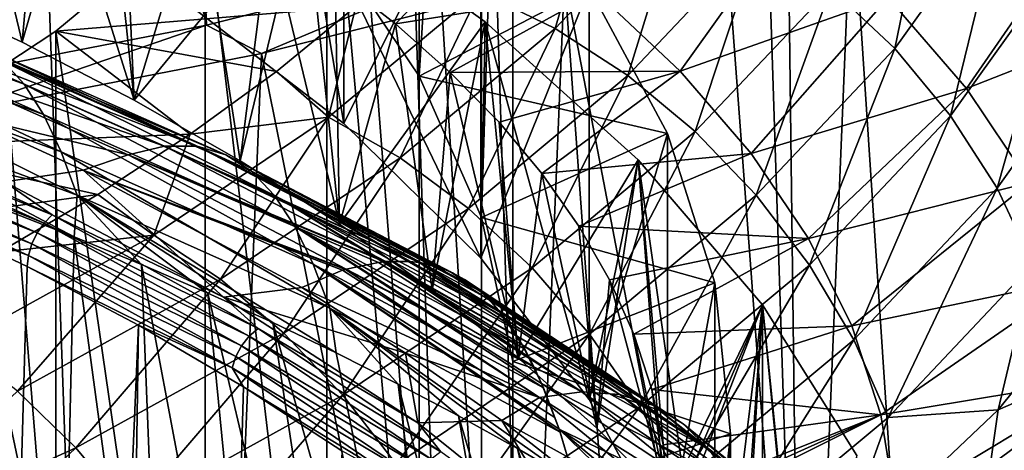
# Model space of a CAD drawing. Header units: metres. Extents: x -109 to 109, y -78 to 121.
# Tile 1039 of 1056: x 85.66 to 89.8, y -8.38 to -6.57. Entities that reach past the tile are written whole.
import ezdxf

# ---------------------------------------------------------------- set-up
doc = ezdxf.new("R2010")
doc.units = ezdxf.units.M
doc.layers.add('solid_508554_SW0001', color=7, linetype='CONTINUOUS')

msp = doc.modelspace()

# ---------------------------------------------------------------- linework, layer by layer
at = {"layer": 'solid_508554_SW0001'}
for points in [[(90.362732, -10.015727, -17.71703), (89.196869, 26.766157, -36.586704), (89.88591, 27.026291, -36.150749)], [(90.362732, -10.015727, -17.71703), (88.484703, 26.521063, -36.992531), (89.196869, 26.766157, -36.586704)], [(88.945717, -10.432132, -18.437248), (87.751541, 26.291716, -37.367058), (88.484703, 26.521063, -36.992531)], [(90.362732, -10.015727, -17.71703), (88.945717, -10.432132, -18.437248), (88.484703, 26.521063, -36.992531)], [(88.945717, -10.432132, -18.437248), (86.228249, 25.882233, -38.018974), (87.751541, 26.291716, -37.367058)], [(87.468735, -10.78548, -19.036554), (84.637512, 25.541044, -38.537006), (86.228249, 25.882233, -38.018974)], [(88.945717, -10.432132, -18.437248), (87.468735, -10.78548, -19.036554), (86.228249, 25.882233, -38.018974)], [(85.946709, -11.078616, -19.508739), (82.994003, 25.270775, -38.917351), (84.637512, 25.541044, -38.537006)], [(87.468735, -10.78548, -19.036554), (85.946709, -11.078616, -19.508739), (84.637512, 25.541044, -38.537006)], [(85.946709, -11.078616, -19.508739), (84.380135, -11.303519, -19.861017), (82.994003, 25.270775, -38.917351)], [(86.445427, -6.594638, -17.733828), (86.104317, 1.089165, -21.750572), (84.782089, 0.826674, -22.192852)], [(86.445427, -6.594638, -17.733828), (87.718521, -6.273594, -17.177763), (86.104317, 1.089165, -21.750572)], [(85.115883, -6.852806, -18.180988), (86.445427, -6.594638, -17.733828), (84.782089, 0.826674, -22.192852)], [(86.950996, -6.231824, 8.406164), (87.339943, -1.959271, 4.606443), (87.339943, -6.809017, 7.406437)], [(87.339943, -6.809017, 7.406437), (87.339943, -1.959271, 4.606443), (87.601799, -2.554088, 3.57619)], [(87.339943, -6.809017, 7.406437), (87.601799, -2.554088, 3.57619), (87.601799, -7.403839, 6.376175)], [(87.601799, -7.403839, 6.376175), (87.601799, -2.554088, 3.57619), (87.733498, -3.159574, 2.527458)], [(87.601799, -7.403839, 6.376175), (87.733498, -3.159574, 2.527458), (87.733498, -8.00932, 5.327451)], [(87.733498, -8.00932, 5.327451), (87.733498, -3.159574, 2.527458), (87.733498, -3.76863, 1.472542)], [(87.733498, -8.618368, 4.272549), (87.733498, -3.76863, 1.472542), (87.601799, -4.374115, 0.42381)], [(87.733498, -8.00932, 5.327451), (87.733498, -3.76863, 1.472542), (87.733498, -8.618368, 4.272549)], [(87.601799, -9.223849, 3.223825), (87.601799, -4.374115, 0.42381), (87.339943, -4.968932, -0.606443)], [(87.733498, -8.618368, 4.272549), (87.601799, -4.374115, 0.42381), (87.601799, -9.223849, 3.223825)], [(87.339943, -9.818671, 2.193563), (87.339943, -4.968932, -0.606443), (86.951004, -5.546107, -1.60614)], [(87.601799, -9.223849, 3.223825), (87.339943, -4.968932, -0.606443), (87.339943, -9.818671, 2.193563)], [(86.329559, -6.475101, 11.984796), (87.022202, -5.276343, 10.061106), (87.022202, -7.008394, 11.061106)], [(87.022202, -7.008394, 11.061106), (87.022202, -5.276343, 10.061106), (87.599556, -5.8429, 9.079801)], [(85.994797, -5.533165, 13.616277), (85.669487, -6.667045, 14.652339), (85.174301, -6.43661, 15.051465)], [(85.174301, -6.43661, 15.051465), (85.669487, -6.667045, 14.652339), (85.399185, -5.53586, 16.61161)], [(85.669487, -6.667045, 14.652339), (85.755989, -5.687866, 16.348328), (85.399185, -5.53586, 16.61161)], [(85.994797, -5.533165, 13.616277), (86.14064, -6.910182, 14.231213), (85.669487, -6.667045, 14.652339)], [(86.859146, -6.036591, 12.744317), (86.14064, -6.910182, 14.231213), (85.994797, -5.533165, 13.616277)], [(86.950996, -10.395864, 1.193836), (86.951004, -5.546107, -1.60614), (86.439529, -6.098874, -2.56356)], [(87.339943, -9.818671, 2.193563), (86.951004, -5.546107, -1.60614), (86.950996, -10.395864, 1.193836)], [(89.509636, -11.307699, -12.922937), (90.289253, -5.574154, -15.966298), (89.159821, -6.011379, -16.723593)], [(89.509636, -11.307699, -12.922937), (90.06501, -11.083318, -12.530586), (90.289253, -5.574154, -15.966298)], [(85.669487, -6.667045, 14.652339), (86.14064, -6.910182, 14.231213), (85.755989, -5.687866, 16.348328)], [(86.14064, -6.910182, 14.231213), (86.093262, -5.849531, 16.068316), (85.755989, -5.687866, 16.348328)], [(89.341225, -6.693286, -2.277493), (89.07222, -6.438578, -2.295887), (89.522118, -5.809893, -1.206973)], [(89.800743, -6.051149, -1.16528), (89.341225, -6.693286, -2.277493), (89.522118, -5.809893, -1.206973)], [(86.14064, -6.910182, 14.231213), (86.41082, -6.02074, 15.771772), (86.093262, -5.849531, 16.068316)], [(87.022202, -7.008394, 11.061106), (87.599556, -5.8429, 9.079801), (87.599556, -7.574951, 10.079801)], [(87.599556, -7.574951, 10.079801), (87.599556, -5.8429, 9.079801), (88.055305, -6.436525, 8.051612)], [(87.91246, -6.608843, -3.228158), (87.593422, -6.452661, -3.121416), (88.121201, -5.894712, -2.15502)], [(88.455421, -6.034848, -2.233969), (87.91246, -6.608843, -3.228158), (88.121201, -5.894712, -2.15502)], [(86.14064, -6.910182, 14.231213), (86.586334, -7.165342, 13.789264), (86.41082, -6.02074, 15.771772)], [(86.859146, -6.036591, 12.744317), (86.586334, -7.165342, 13.789264), (86.14064, -6.910182, 14.231213)], [(86.329559, -6.475101, 11.984796), (87.022202, -7.008394, 11.061106), (86.859146, -6.036591, 12.744317)], [(86.586334, -7.165342, 13.789264), (86.708664, -6.201515, 15.45866), (86.41082, -6.02074, 15.771772)], [(86.859146, -6.036591, 12.744317), (87.004768, -7.431499, 13.328265), (86.586334, -7.165342, 13.789264)], [(87.617203, -6.581152, 11.801109), (87.004768, -7.431499, 13.328265), (86.859146, -6.036591, 12.744317)], [(87.599556, -7.574951, 10.079801), (87.617203, -6.581152, 11.801109), (86.859146, -6.036591, 12.744317)], [(87.022202, -7.008394, 11.061106), (87.599556, -7.574951, 10.079801), (86.859146, -6.036591, 12.744317)], [(88.217308, -6.806804, -3.302018), (87.91246, -6.608843, -3.228158), (88.455421, -6.034848, -2.233969)], [(88.933228, -11.517775, -13.2921), (89.159821, -6.011379, -16.723593), (87.951691, -6.392482, -17.383682)], [(88.774773, -6.217476, -2.281272), (88.217308, -6.806804, -3.302018), (88.455421, -6.034848, -2.233969)], [(88.933228, -11.517775, -13.2921), (89.509636, -11.307699, -12.922937), (89.159821, -6.011379, -16.723593)], [(89.575851, -6.975993, -2.226493), (89.341225, -6.693286, -2.277493), (89.800743, -6.051149, -1.16528)], [(90.04377, -6.322124, -1.093959), (89.575851, -6.975993, -2.226493), (89.800743, -6.051149, -1.16528)], [(85.811531, -6.620752, -3.467479), (86.439529, -6.098874, -2.56356), (87.072968, -6.516816, -3.287457)], [(86.439507, -10.948645, 0.236391), (86.439529, -6.098874, -2.56356), (85.811531, -6.620752, -3.467479)], [(86.950996, -10.395864, 1.193836), (86.439529, -6.098874, -2.56356), (86.439507, -10.948645, 0.236391)], [(88.92263, -6.109426, 15.295531), (88.084656, -6.45512, 14.949978), (88.438072, -6.788052, 14.371265)], [(89.31321, -6.478028, 14.652685), (88.92263, -6.109426, 15.295531), (88.438072, -6.788052, 14.371265)], [(90.173233, -6.092487, 14.882549), (89.31321, -6.478028, 14.652685), (89.642326, -6.861405, 13.983)], [(90.532356, -6.512094, 14.147168), (90.173233, -6.092487, 14.882549), (89.642326, -6.861405, 13.983)], [(87.678978, -6.137675, 15.501268), (86.985565, -6.391203, 15.130112), (87.239937, -6.58878, 14.787898)], [(88.084656, -6.45512, 14.949978), (87.678978, -6.137675, 15.501268), (87.239937, -6.58878, 14.787898)], [(86.586334, -7.165342, 13.789264), (87.004768, -7.431499, 13.328265), (86.708664, -6.201515, 15.45866)], [(87.004768, -7.431499, 13.328265), (86.985565, -6.391203, 15.130112), (86.708664, -6.201515, 15.45866)], [(86.950996, -6.231824, 8.406164), (87.339943, -6.809017, 7.406437), (88.055305, -6.436525, 8.051612)], [(88.501251, -7.042187, -3.341368), (88.217308, -6.806804, -3.302018), (88.774773, -6.217476, -2.281272)], [(89.07222, -6.438578, -2.295887), (88.501251, -7.042187, -3.341368), (88.774773, -6.217476, -2.281272)], [(86.445427, -6.594638, -17.733828), (86.675911, -6.713969, -17.940514), (87.718521, -6.273594, -17.177763)], [(87.718521, -6.273594, -17.177763), (86.675911, -6.713969, -17.940514), (87.951691, -6.392482, -17.383682)], [(85.678055, -6.843151, 17.151171), (85.588791, -6.745872, 16.972021), (84.463036, -6.336002, 17.681904)], [(84.543938, -6.429405, 17.867769), (85.678055, -6.843151, 17.151171), (84.463036, -6.336002, 17.681904)], [(89.77095, -7.280477, -2.144012), (89.575851, -6.975993, -2.226493), (90.04377, -6.322124, -1.093959)], [(90.24585, -6.616852, -0.99458), (89.77095, -7.280477, -2.144012), (90.04377, -6.322124, -1.093959)], [(87.72242, -11.893167, -13.957687), (87.951691, -6.392482, -17.383682), (86.675911, -6.713969, -17.940514)], [(87.004768, -7.431499, 13.328265), (87.239937, -6.58878, 14.787898), (86.985565, -6.391203, 15.130112)], [(87.72242, -11.893167, -13.957687), (88.336937, -11.713114, -13.637341), (87.951691, -6.392482, -17.383682)], [(88.336937, -11.713114, -13.637341), (88.933228, -11.517775, -13.2921), (87.951691, -6.392482, -17.383682)], [(85.758965, -6.971096, 17.323006), (85.678055, -6.843151, 17.151171), (84.543938, -6.429405, 17.867769)], [(84.618477, -6.554181, 18.045088), (85.758965, -6.971096, 17.323006), (84.543938, -6.429405, 17.867769)], [(87.593422, -6.452661, -3.121416), (86.958801, -6.982058, -4.038357), (87.072968, -6.516816, -3.287457)], [(87.259598, -7.153465, -4.171471), (86.958801, -6.982058, -4.038357), (87.593422, -6.452661, -3.121416)], [(88.084656, -6.45512, 14.949978), (87.239937, -6.58878, 14.787898), (87.470497, -6.793255, 14.433737)], [(87.91246, -6.608843, -3.228158), (87.259598, -7.153465, -4.171471), (87.593422, -6.452661, -3.121416)], [(87.339943, -6.809017, 7.406437), (88.384468, -7.050728, 6.987781), (88.055305, -6.436525, 8.051612)], [(88.438072, -6.788052, 14.371265), (88.084656, -6.45512, 14.949978), (87.470497, -6.793255, 14.433737)], [(87.599556, -7.574951, 10.079801), (88.055305, -6.436525, 8.051612), (88.055305, -8.168576, 9.051612)], [(88.055305, -8.168576, 9.051612), (88.055305, -6.436525, 8.051612), (88.384468, -7.050728, 6.987781)], [(88.758034, -7.30981, -3.345343), (88.501251, -7.042187, -3.341368), (89.07222, -6.438578, -2.295887)], [(89.341225, -6.693286, -2.277493), (88.758034, -7.30981, -3.345343), (89.07222, -6.438578, -2.295887)], [(89.31321, -6.478028, 14.652685), (88.438072, -6.788052, 14.371265), (88.736511, -7.134587, 13.76839)], [(89.642326, -6.861405, 13.983), (89.31321, -6.478028, 14.652685), (88.736511, -7.134587, 13.76839)], [(85.811531, -6.620752, -3.467479), (87.072968, -6.516816, -3.287457), (86.738754, -6.78945, -3.759673)], [(86.958801, -6.982058, -4.038357), (86.738754, -6.78945, -3.759673), (87.072968, -6.516816, -3.287457)], [(90.532356, -6.512094, 14.147168), (89.642326, -6.861405, 13.983), (89.907608, -7.257196, 13.290575)], [(85.832809, -7.127369, 17.486176), (85.758965, -6.971096, 17.323006), (84.618477, -6.554181, 18.045088)], [(84.687813, -6.707791, 18.212856), (85.832809, -7.127369, 17.486176), (84.618477, -6.554181, 18.045088)], [(87.617203, -6.581152, 11.801109), (87.394798, -7.707855, 12.849605), (87.004768, -7.431499, 13.328265)], [(87.617203, -6.581152, 11.801109), (87.756226, -7.994284, 12.353495), (87.394798, -7.707855, 12.849605)], [(87.599556, -7.574951, 10.079801), (88.055305, -8.168576, 9.051612), (87.617203, -6.581152, 11.801109)], [(88.261208, -7.161282, 10.796297), (87.756226, -7.994284, 12.353495), (87.617203, -6.581152, 11.801109)], [(88.055305, -8.168576, 9.051612), (88.261208, -7.161282, 10.796297), (87.617203, -6.581152, 11.801109)], [(85.074364, -7.105623, -4.3073), (85.811531, -6.620752, -3.467479), (86.37648, -7.052936, -4.216043)], [(85.811493, -11.470529, -0.667538), (85.811531, -6.620752, -3.467479), (85.074364, -7.105623, -4.3073)], [(85.115883, -6.852806, -18.180988), (85.344147, -6.972883, -18.388968), (86.445427, -6.594638, -17.733828)], [(86.445427, -6.594638, -17.733828), (85.344147, -6.972883, -18.388968), (86.675911, -6.713969, -17.940514)], [(86.439507, -10.948645, 0.236391), (85.811531, -6.620752, -3.467479), (85.811493, -11.470529, -0.667538)], [(85.811531, -6.620752, -3.467479), (86.738754, -6.78945, -3.759673), (86.37648, -7.052936, -4.216043)], [(87.004768, -7.431499, 13.328265), (87.394798, -7.707855, 12.849605), (87.239937, -6.58878, 14.787898)], [(87.394798, -7.707855, 12.849605), (87.470497, -6.793255, 14.433737), (87.239937, -6.58878, 14.787898)], [(87.547005, -7.365973, -4.270528), (87.259598, -7.153465, -4.171471), (87.91246, -6.608843, -3.228158)], [(88.217308, -6.806804, -3.302018), (87.547005, -7.365973, -4.270528), (87.91246, -6.608843, -3.228158)], [(90.24585, -6.616852, -0.99458), (89.922218, -7.600035, -2.031865), (89.77095, -7.280477, -2.144012)], [(85.25515, -6.656713, 16.412252), (86.268509, -7.103709, 15.638066), (85.115685, -6.699028, 16.228422)], [(85.379204, -6.651276, 16.599564), (86.405022, -7.104361, 15.814838), (85.25515, -6.656713, 16.412252)], [(86.405022, -7.104361, 15.814838), (86.268509, -7.103709, 15.638066), (85.25515, -6.656713, 16.412252)], [(86.526474, -7.140148, 15.992718), (86.405022, -7.104361, 15.814838), (85.379204, -6.651276, 16.599564)], [(85.489784, -6.681426, 16.787203), (86.526474, -7.140148, 15.992718), (85.379204, -6.651276, 16.599564)], [(84.687813, -6.707791, 18.212856), (84.75309, -6.887699, 18.370062), (85.900887, -7.309634, 17.639332)], [(84.687813, -6.707791, 18.212856), (85.900887, -7.309634, 17.639332), (85.832809, -7.127369, 17.486176)], [(85.115685, -6.699028, 16.228422), (86.115257, -7.139771, 15.465051), (85.424553, -6.974273, 15.713881)], [(86.268509, -7.103709, 15.638066), (86.115257, -7.139771, 15.465051), (85.115685, -6.699028, 16.228422)], [(86.634575, -7.209492, 16.169054), (86.526474, -7.140148, 15.992718), (85.489784, -6.681426, 16.787203)], [(85.588791, -6.745872, 16.972021), (86.634575, -7.209492, 16.169054), (85.489784, -6.681426, 16.787203)], [(88.98201, -7.603782, -3.313855), (88.758034, -7.30981, -3.345343), (89.341225, -6.693286, -2.277493)], [(89.575851, -6.975993, -2.226493), (88.98201, -7.603782, -3.313855), (89.341225, -6.693286, -2.277493)], [(86.449493, -12.204841, -14.518901), (86.675911, -6.713969, -17.940514), (85.344147, -6.972883, -18.388968)], [(86.730965, -7.310722, 16.341358), (86.634575, -7.209492, 16.169054), (85.588791, -6.745872, 16.972021)], [(85.678055, -6.843151, 17.151171), (86.730965, -7.310722, 16.341358), (85.588791, -6.745872, 16.972021)], [(86.449493, -12.204841, -14.518901), (87.72242, -11.893167, -13.957687), (86.675911, -6.713969, -17.940514)], [(86.958801, -6.982058, -4.038357), (86.37648, -7.052936, -4.216043), (86.738754, -6.78945, -3.759673)], [(87.394798, -7.707855, 12.849605), (87.756226, -7.994284, 12.353495), (87.470497, -6.793255, 14.433737)], [(88.438072, -6.788052, 14.371265), (87.470497, -6.793255, 14.433737), (87.67601, -7.003404, 14.069749)], [(87.756226, -7.994284, 12.353495), (87.67601, -7.003404, 14.069749), (87.470497, -6.793255, 14.433737)], [(88.438072, -6.788052, 14.371265), (87.67601, -7.003404, 14.069749), (87.856148, -7.218776, 13.696713)], [(88.736511, -7.134587, 13.76839), (88.438072, -6.788052, 14.371265), (87.856148, -7.218776, 13.696713)], [(87.339943, -6.809017, 7.406437), (87.601799, -7.403839, 6.376175), (88.384468, -7.050728, 6.987781)], [(87.814705, -7.614906, -4.333348), (87.547005, -7.365973, -4.270528), (88.217308, -6.806804, -3.302018)], [(88.501251, -7.042187, -3.341368), (87.814705, -7.614906, -4.333348), (88.217308, -6.806804, -3.302018)], [(86.817085, -7.441802, 16.507769), (86.730965, -7.310722, 16.341358), (85.678055, -6.843151, 17.151171)], [(85.758965, -6.971096, 17.323006), (86.817085, -7.441802, 16.507769), (85.678055, -6.843151, 17.151171)], [(89.642326, -6.861405, 13.983), (88.736511, -7.134587, 13.76839), (88.977837, -7.492637, 13.144955)], [(89.907608, -7.257196, 13.290575), (89.642326, -6.861405, 13.983), (88.977837, -7.492637, 13.144955)], [(84.75309, -6.887699, 18.370062), (85.500076, -7.334085, 18.090668), (85.887428, -7.484349, 17.830404)], [(85.900887, -7.309634, 17.639332), (84.75309, -6.887699, 18.370062), (85.887428, -7.484349, 17.830404)], [(84.782944, -7.03822, 15.717675), (84.809113, -6.99531, 15.729722), (85.761497, -7.426904, 14.982179)], [(84.809113, -6.99531, 15.729722), (84.83947, -6.959903, 15.751994), (85.795334, -7.393074, 15.00172)], [(85.761497, -7.426904, 14.982179), (84.809113, -6.99531, 15.729722), (85.795334, -7.393074, 15.00172)], [(85.795334, -7.393074, 15.00172), (84.83947, -6.959903, 15.751994), (85.594963, -7.254023, 15.22934)], [(85.121147, -12.45188, -14.973509), (86.449493, -12.204841, -14.518901), (85.344147, -6.972883, -18.388968)], [(85.594963, -7.254023, 15.22934), (85.424553, -6.974273, 15.713881), (85.925606, -7.205225, 15.313861)], [(86.115257, -7.139771, 15.465051), (85.925606, -7.205225, 15.313861), (85.424553, -6.974273, 15.713881)], [(86.894341, -7.600604, 16.666574), (86.817085, -7.441802, 16.507769), (85.758965, -6.971096, 17.323006)], [(85.832809, -7.127369, 17.486176), (86.894341, -7.600604, 16.666574), (85.758965, -6.971096, 17.323006)], [(86.958801, -6.982058, -4.038357), (86.223465, -7.477803, -4.897014), (86.37648, -7.052936, -4.216043)], [(86.503105, -7.663468, -5.054822), (86.223465, -7.477803, -4.897014), (86.958801, -6.982058, -4.038357)], [(87.259598, -7.153465, -4.171471), (86.503105, -7.663468, -5.054822), (86.958801, -6.982058, -4.038357)], [(89.168243, -7.917633, -3.247598), (88.98201, -7.603782, -3.313855), (89.575851, -6.975993, -2.226493)], [(89.77095, -7.280477, -2.144012), (89.168243, -7.917633, -3.247598), (89.575851, -6.975993, -2.226493)], [(84.762711, -7.085769, 15.716658), (84.782944, -7.03822, 15.717675), (85.732323, -7.468455, 14.972486)], [(85.732323, -7.468455, 14.972486), (84.782944, -7.03822, 15.717675), (85.761497, -7.426904, 14.982179)], [(87.756226, -7.994284, 12.353495), (87.856148, -7.218776, 13.696713), (87.67601, -7.003404, 14.069749)], [(88.056793, -7.894783, -4.358548), (87.814705, -7.614906, -4.333348), (88.501251, -7.042187, -3.341368)], [(88.758034, -7.30981, -3.345343), (88.056793, -7.894783, -4.358548), (88.501251, -7.042187, -3.341368)], [(85.074364, -7.105623, -4.3073), (86.37648, -7.052936, -4.216043), (85.98719, -7.306532, -4.655285)], [(86.223465, -7.477803, -4.897014), (85.98719, -7.306532, -4.655285), (86.37648, -7.052936, -4.216043)], [(87.601799, -7.403839, 6.376175), (88.583435, -7.678792, 5.899942), (88.384468, -7.050728, 6.987781)], [(88.055305, -8.168576, 9.051612), (88.384468, -7.050728, 6.987781), (88.384468, -8.782779, 7.987781)], [(88.384468, -8.782779, 7.987781), (88.384468, -7.050728, 6.987781), (88.583435, -7.678792, 5.899942)], [(84.236671, -7.547801, -5.073175), (85.074364, -7.105623, -4.3073), (85.98719, -7.306532, -4.655285)], [(84.749763, -7.13478, 15.726738), (84.762711, -7.085769, 15.716658), (85.70977, -7.514953, 14.973289)], [(85.70977, -7.514953, 14.973289), (84.762711, -7.085769, 15.716658), (85.732323, -7.468455, 14.972486)], [(85.811493, -11.470529, -0.667538), (85.074364, -7.105623, -4.3073), (85.07431, -11.955398, -1.507357)], [(86.268509, -7.103709, 15.638066), (87.199608, -7.589239, 14.77338), (86.115257, -7.139771, 15.465051)], [(86.268509, -7.103709, 15.638066), (87.339638, -7.593376, 14.929603), (87.300789, -7.588852, 14.884184)], [(86.268509, -7.103709, 15.638066), (87.34874, -7.594856, 14.940488), (87.339638, -7.593376, 14.929603)], [(86.268509, -7.103709, 15.638066), (87.300789, -7.588852, 14.884184), (87.199608, -7.589239, 14.77338)], [(86.405022, -7.104361, 15.814838), (87.34874, -7.594856, 14.940488), (86.268509, -7.103709, 15.638066)], [(86.405022, -7.104361, 15.814838), (87.468666, -7.631344, 15.093626), (87.420189, -7.612534, 15.029465)], [(86.405022, -7.104361, 15.814838), (87.48056, -7.636901, 15.109869), (87.468666, -7.631344, 15.093626)], [(86.405022, -7.104361, 15.814838), (87.420189, -7.612534, 15.029465), (87.34874, -7.594856, 14.940488)], [(86.526474, -7.140148, 15.992718), (87.48056, -7.636901, 15.109869), (86.405022, -7.104361, 15.814838)], [(85.695343, -7.563292, 14.984534), (85.196434, -7.376012, 15.411067), (84.749763, -7.13478, 15.726738)], [(85.695343, -7.563292, 14.984534), (84.749763, -7.13478, 15.726738), (85.70977, -7.514953, 14.973289)], [(85.832809, -7.127369, 17.486176), (85.900887, -7.309634, 17.639332), (86.964134, -7.785001, 16.816069)], [(85.832809, -7.127369, 17.486176), (86.964134, -7.785001, 16.816069), (86.894341, -7.600604, 16.666574)], [(86.115257, -7.139771, 15.465051), (87.032372, -7.621057, 14.610734), (85.925606, -7.205225, 15.313861)], [(86.115257, -7.139771, 15.465051), (87.193817, -7.589739, 14.767341), (87.167938, -7.592552, 14.740737)], [(86.115257, -7.139771, 15.465051), (87.199608, -7.589239, 14.77338), (87.193817, -7.589739, 14.767341)], [(86.115257, -7.139771, 15.465051), (87.167938, -7.592552, 14.740737), (87.032372, -7.621057, 14.610734)], [(86.770309, -7.8896, -5.177475), (86.503105, -7.663468, -5.054822), (87.259598, -7.153465, -4.171471)], [(86.526474, -7.140148, 15.992718), (87.582817, -7.702321, 15.258464), (87.529778, -7.664214, 15.179319)], [(86.526474, -7.140148, 15.992718), (87.596062, -7.713395, 15.27895), (87.582817, -7.702321, 15.258464)], [(86.526474, -7.140148, 15.992718), (87.529778, -7.664214, 15.179319), (87.48056, -7.636901, 15.109869)], [(86.634575, -7.209492, 16.169054), (87.596062, -7.713395, 15.27895), (86.526474, -7.140148, 15.992718)], [(87.547005, -7.365973, -4.270528), (86.770309, -7.8896, -5.177475), (87.259598, -7.153465, -4.171471)], [(88.261208, -7.161282, 10.796297), (88.087631, -8.289738, 11.841753), (87.756226, -7.994284, 12.353495)], [(88.736511, -7.134587, 13.76839), (87.856148, -7.218776, 13.696713), (88.010956, -7.439441, 13.314511)], [(88.977837, -7.492637, 13.144955), (88.736511, -7.134587, 13.76839), (88.010956, -7.439441, 13.314511)], [(88.055305, -8.168576, 9.051612), (88.384468, -8.782779, 7.987781), (88.261208, -7.161282, 10.796297)], [(88.261208, -7.161282, 10.796297), (88.387718, -8.593019, 11.316454), (88.087631, -8.289738, 11.841753)], [(88.784538, -7.771027, 9.740186), (88.387718, -8.593019, 11.316454), (88.261208, -7.161282, 10.796297)], [(88.583435, -9.410843, 6.899942), (88.784538, -7.771027, 9.740186), (88.261208, -7.161282, 10.796297)], [(88.384468, -8.782779, 7.987781), (88.583435, -9.410843, 6.899942), (88.261208, -7.161282, 10.796297)], [(86.516006, -7.738808, 14.389668), (85.594963, -7.254023, 15.22934), (85.925606, -7.205225, 15.313861)], [(86.516006, -7.738808, 14.389668), (85.925606, -7.205225, 15.313861), (86.846245, -7.698703, 14.45913)], [(87.017532, -7.625428, 14.597388), (86.846245, -7.698703, 14.45913), (85.925606, -7.205225, 15.313861)], [(87.017532, -7.625428, 14.597388), (85.925606, -7.205225, 15.313861), (87.029312, -7.62194, 14.607968)], [(87.032372, -7.621057, 14.610734), (87.029312, -7.62194, 14.607968), (85.925606, -7.205225, 15.313861)], [(86.634575, -7.209492, 16.169054), (87.683823, -7.805037, 15.422772), (87.632217, -7.747127, 15.336502)], [(86.634575, -7.209492, 16.169054), (87.696594, -7.821318, 15.444888), (87.683823, -7.805037, 15.422772)], [(86.634575, -7.209492, 16.169054), (87.632217, -7.747127, 15.336502), (87.596062, -7.713395, 15.27895)], [(86.730965, -7.310722, 16.341358), (87.696594, -7.821318, 15.444888), (86.634575, -7.209492, 16.169054)], [(87.756226, -7.994284, 12.353495), (88.087631, -8.289738, 11.841753), (87.856148, -7.218776, 13.696713)], [(88.087631, -8.289738, 11.841753), (88.010956, -7.439441, 13.314511), (87.856148, -7.218776, 13.696713)], [(85.795334, -7.393074, 15.00172), (85.594963, -7.254023, 15.22934), (86.516006, -7.738808, 14.389668)], [(89.907608, -7.257196, 13.290575), (88.977837, -7.492637, 13.144955), (89.160446, -7.859916, 12.50491)], [(90.107353, -7.662827, 12.57989), (89.907608, -7.257196, 13.290575), (89.160446, -7.859916, 12.50491)], [(89.77095, -7.280477, -2.144012), (89.312645, -8.244453, -3.14803), (89.168243, -7.917633, -3.247598)], [(89.77095, -7.280477, -2.144012), (89.922218, -7.600035, -2.031865), (89.312645, -8.244453, -3.14803)], [(84.236671, -7.547801, -5.073175), (85.98719, -7.306532, -4.655285), (85.571945, -7.549553, -5.076209)], [(86.223465, -7.477803, -4.897014), (85.571945, -7.549553, -5.076209), (85.98719, -7.306532, -4.655285)], [(85.900887, -7.309634, 17.639332), (85.887428, -7.484349, 17.830404), (86.171692, -7.601287, 17.627861)], [(85.900887, -7.309634, 17.639332), (86.171692, -7.601287, 17.627861), (86.450394, -7.721796, 17.419134)], [(85.900887, -7.309634, 17.639332), (86.450394, -7.721796, 17.419134), (86.723343, -7.845815, 17.204327)], [(85.900887, -7.309634, 17.639332), (86.723343, -7.845815, 17.204327), (86.990364, -7.973273, 16.983562)], [(86.964134, -7.785001, 16.816069), (85.900887, -7.309634, 17.639332), (86.990364, -7.973273, 16.983562)], [(86.730965, -7.310722, 16.341358), (87.773712, -7.93848, 15.58524), (87.729248, -7.866815, 15.502914)], [(86.730965, -7.310722, 16.341358), (87.784462, -7.957648, 15.605754), (87.773712, -7.93848, 15.58524)], [(86.730965, -7.310722, 16.341358), (87.729248, -7.866815, 15.502914), (87.696594, -7.821318, 15.444888)], [(86.817085, -7.441802, 16.507769), (87.784462, -7.957648, 15.605754), (86.730965, -7.310722, 16.341358)], [(88.26796, -8.199444, -4.345573), (88.056793, -7.894783, -4.358548), (88.758034, -7.30981, -3.345343)], [(88.98201, -7.603782, -3.313855), (88.26796, -8.199444, -4.345573), (88.758034, -7.30981, -3.345343)], [(85.500076, -7.334085, 18.090668), (85.357201, -10.05145, 20.447479), (85.824455, -10.221189, 20.153482)], [(85.887428, -7.484349, 17.830404), (85.500076, -7.334085, 18.090668), (85.824455, -10.221189, 20.153482)], [(87.019188, -8.151221, -5.262272), (86.770309, -7.8896, -5.177475), (87.547005, -7.365973, -4.270528)], [(87.814705, -7.614906, -4.333348), (87.019188, -8.151221, -5.262272), (87.547005, -7.365973, -4.270528)], [(84.754463, -40.392738, 33.906487), (85.196434, -7.376012, 15.411067), (85.689995, -7.610198, 15.005445)], [(85.695343, -7.563292, 14.984534), (85.689995, -7.610198, 15.005445), (85.196434, -7.376012, 15.411067)], [(85.761497, -7.426904, 14.982179), (85.795334, -7.393074, 15.00172), (86.661674, -7.871005, 14.17392)], [(86.661674, -7.871005, 14.17392), (85.795334, -7.393074, 15.00172), (86.516006, -7.738808, 14.389668)], [(87.601799, -7.403839, 6.376175), (87.733498, -8.00932, 5.327451), (88.583435, -7.678792, 5.899942)], [(85.732323, -7.468455, 14.972486), (85.761497, -7.426904, 14.982179), (86.624687, -7.903095, 14.157392)], [(86.624687, -7.903095, 14.157392), (85.761497, -7.426904, 14.982179), (86.661674, -7.871005, 14.17392)], [(86.817085, -7.441802, 16.507769), (87.854538, -8.101727, 15.744314), (87.821907, -8.030308, 15.678716)], [(86.817085, -7.441802, 16.507769), (87.862343, -8.119982, 15.760241), (87.854538, -8.101727, 15.744314)], [(86.817085, -7.441802, 16.507769), (87.821907, -8.030308, 15.678716), (87.784462, -7.957648, 15.605754)], [(86.894341, -7.600604, 16.666574), (87.862343, -8.119982, 15.760241), (86.817085, -7.441802, 16.507769)], [(88.087631, -8.289738, 11.841753), (88.140175, -7.665166, 12.923543), (88.010956, -7.439441, 13.314511)], [(88.977837, -7.492637, 13.144955), (88.010956, -7.439441, 13.314511), (88.140175, -7.665166, 12.923543)], [(86.223465, -7.477803, -4.897014), (85.394478, -7.935123, -5.689116), (85.571945, -7.549553, -5.076209)], [(85.650284, -8.133941, -5.869705), (85.394478, -7.935123, -5.689116), (86.223465, -7.477803, -4.897014)], [(86.503105, -7.663468, -5.054822), (85.650284, -8.133941, -5.869705), (86.223465, -7.477803, -4.897014)], [(85.70977, -7.514953, 14.973289), (85.732323, -7.468455, 14.972486), (86.592796, -7.943147, 14.150297)], [(86.592796, -7.943147, 14.150297), (85.732323, -7.468455, 14.972486), (86.624687, -7.903095, 14.157392)], [(85.887428, -7.484349, 17.830404), (85.824455, -10.221189, 20.153482), (86.282318, -10.397145, 19.848774)], [(86.171692, -7.601287, 17.627861), (85.887428, -7.484349, 17.830404), (86.282318, -10.397145, 19.848774)], [(88.977837, -7.492637, 13.144955), (88.140175, -7.665166, 12.923543), (88.242966, -7.894766, 12.525865)], [(89.160446, -7.859916, 12.50491), (88.977837, -7.492637, 13.144955), (88.242966, -7.894766, 12.525865)], [(85.695343, -7.563292, 14.984534), (85.70977, -7.514953, 14.973289), (86.568138, -7.988484, 14.153109)], [(86.568138, -7.988484, 14.153109), (85.70977, -7.514953, 14.973289), (86.592796, -7.943147, 14.150297)], [(90.326714, -7.533244, -1.209416), (90.286095, -7.991135, -1.276831), (89.775597, -8.212955, -2.386713)], [(90.326714, -7.533244, -1.209416), (89.775597, -8.212955, -2.386713), (89.922218, -7.600035, -2.031865)], [(86.552361, -8.036081, 14.165639), (85.689995, -7.610198, 15.005445), (85.695343, -7.563292, 14.984534)], [(86.552361, -8.036081, 14.165639), (85.695343, -7.563292, 14.984534), (86.568138, -7.988484, 14.153109)], [(84.754463, -40.392738, 33.906487), (85.689995, -7.610198, 15.005445), (86.158371, -7.856979, 14.578008)], [(86.552361, -8.036081, 14.165639), (86.158371, -7.856979, 14.578008), (85.689995, -7.610198, 15.005445)], [(86.171692, -7.601287, 17.627861), (86.282318, -10.397145, 19.848774), (86.730629, -10.579025, 19.533756)], [(86.450394, -7.721796, 17.419134), (86.171692, -7.601287, 17.627861), (86.730629, -10.579025, 19.533756)], [(86.894341, -7.600604, 16.666574), (87.928497, -8.294032, 15.898321), (87.910927, -8.244347, 15.861195)], [(86.894341, -7.600604, 16.666574), (87.932831, -8.306682, 15.907511), (87.928497, -8.294032, 15.898321)], [(86.894341, -7.600604, 16.666574), (87.910927, -8.244347, 15.861195), (87.862343, -8.119982, 15.760241)], [(86.894341, -7.600604, 16.666574), (86.964134, -7.785001, 16.816069), (87.932831, -8.306682, 15.907511)], [(87.017532, -7.625428, 14.597388), (87.029312, -7.62194, 14.607968), (87.845352, -8.160613, 13.677484)], [(87.244255, -8.442574, -5.307348), (87.019188, -8.151221, -5.262272), (87.814705, -7.614906, -4.333348)], [(87.032372, -7.621057, 14.610734), (88.024551, -8.137119, 13.821754), (87.029312, -7.62194, 14.607968)], [(88.024551, -8.137119, 13.821754), (87.845352, -8.160613, 13.677484), (87.029312, -7.62194, 14.607968)], [(87.032372, -7.621057, 14.610734), (87.167938, -7.592552, 14.740737), (88.024551, -8.137119, 13.821754)], [(87.167938, -7.592552, 14.740737), (87.193817, -7.589739, 14.767341), (88.024551, -8.137119, 13.821754)], [(87.199608, -7.589239, 14.77338), (88.183975, -8.148583, 13.97082), (87.193817, -7.589739, 14.767341)], [(88.183975, -8.148583, 13.97082), (88.024551, -8.137119, 13.821754), (87.193817, -7.589739, 14.767341)], [(87.199608, -7.589239, 14.77338), (87.300789, -7.588852, 14.884184), (88.183975, -8.148583, 13.97082)], [(88.056793, -7.894783, -4.358548), (87.244255, -8.442574, -5.307348), (87.814705, -7.614906, -4.333348)], [(87.300789, -7.588852, 14.884184), (87.339638, -7.593376, 14.929603), (88.183975, -8.148583, 13.97082)], [(88.325226, -8.1937, 14.12336), (88.183975, -8.148583, 13.97082), (87.339638, -7.593376, 14.929603)], [(87.34874, -7.594856, 14.940488), (88.325226, -8.1937, 14.12336), (87.339638, -7.593376, 14.929603)], [(87.34874, -7.594856, 14.940488), (87.420189, -7.612534, 15.029465), (88.325226, -8.1937, 14.12336)], [(87.420189, -7.612534, 15.029465), (87.468666, -7.631344, 15.093626), (88.325226, -8.1937, 14.12336)], [(88.443542, -8.522182, -4.294709), (88.26796, -8.199444, -4.345573), (88.98201, -7.603782, -3.313855)], [(89.168243, -7.917633, -3.247598), (88.443542, -8.522182, -4.294709), (88.98201, -7.603782, -3.313855)], [(89.775597, -8.212955, -2.386713), (89.312645, -8.244453, -3.14803), (89.922218, -7.600035, -2.031865)], [(85.894707, -8.37264, -6.014125), (85.650284, -8.133941, -5.869705), (86.503105, -7.663468, -5.054822)], [(86.770309, -7.8896, -5.177475), (85.894707, -8.37264, -6.014125), (86.503105, -7.663468, -5.054822)], [(87.017532, -7.625428, 14.597388), (87.845352, -8.160613, 13.677484), (86.846245, -7.698703, 14.45913)], [(88.449913, -8.271169, 14.278048), (88.325226, -8.1937, 14.12336), (87.468666, -7.631344, 15.093626)], [(87.48056, -7.636901, 15.109869), (88.449913, -8.271169, 14.278048), (87.468666, -7.631344, 15.093626)], [(87.48056, -7.636901, 15.109869), (87.529778, -7.664214, 15.179319), (88.449913, -8.271169, 14.278048)], [(90.107353, -7.662827, 12.57989), (89.160446, -7.859916, 12.50491), (89.282784, -8.234125, 11.852221)], [(90.239891, -8.075709, 11.855446), (90.107353, -7.662827, 12.57989), (89.282784, -8.234125, 11.852221)], [(86.516006, -7.738808, 14.389668), (86.846245, -7.698703, 14.45913), (87.282707, -7.974063, 13.982194)], [(87.845352, -8.160613, 13.677484), (87.282707, -7.974063, 13.982194), (86.846245, -7.698703, 14.45913)], [(87.529778, -7.664214, 15.179319), (87.582817, -7.702321, 15.258464), (88.449913, -8.271169, 14.278048)], [(88.559753, -8.379763, 14.433423), (88.449913, -8.271169, 14.278048), (87.582817, -7.702321, 15.258464)], [(87.596062, -7.713395, 15.27895), (88.559753, -8.379763, 14.433423), (87.582817, -7.702321, 15.258464)], [(87.733498, -8.00932, 5.327451), (88.650002, -8.313844, 4.8), (88.583435, -7.678792, 5.899942)], [(88.087631, -8.289738, 11.841753), (88.387718, -8.593019, 11.316454), (88.140175, -7.665166, 12.923543)], [(88.387718, -8.593019, 11.316454), (88.242966, -7.894766, 12.525865), (88.140175, -7.665166, 12.923543)], [(88.384468, -8.782779, 7.987781), (88.583435, -7.678792, 5.899942), (88.583435, -9.410843, 6.899942)], [(88.583435, -9.410843, 6.899942), (88.583435, -7.678792, 5.899942), (88.650002, -8.313844, 4.8)], [(86.450394, -7.721796, 17.419134), (86.730629, -10.579025, 19.533756), (87.169632, -10.766415, 19.208908)], [(86.723343, -7.845815, 17.204327), (86.450394, -7.721796, 17.419134), (87.169632, -10.766415, 19.208908)], [(87.334198, -8.267719, 13.473566), (86.516006, -7.738808, 14.389668), (87.282707, -7.974063, 13.982194)], [(86.661674, -7.871005, 14.17392), (86.516006, -7.738808, 14.389668), (87.334198, -8.267719, 13.473566)], [(87.596062, -7.713395, 15.27895), (87.632217, -7.747127, 15.336502), (88.559753, -8.379763, 14.433423)], [(86.964134, -7.785001, 16.816069), (87.753967, -8.375522, 16.286846), (87.995354, -8.515988, 16.04369)], [(86.964134, -7.785001, 16.816069), (87.995354, -8.515988, 16.04369), (87.932831, -8.306682, 15.907511)], [(86.964134, -7.785001, 16.816069), (86.990364, -7.973273, 16.983562), (87.251259, -8.104095, 16.756971)], [(86.964134, -7.785001, 16.816069), (87.251259, -8.104095, 16.756971), (87.505852, -8.238204, 16.524689)], [(86.964134, -7.785001, 16.816069), (87.505852, -8.238204, 16.524689), (87.753967, -8.375522, 16.286846)], [(87.632217, -7.747127, 15.336502), (87.683823, -7.805037, 15.422772), (88.559753, -8.379763, 14.433423)], [(88.784538, -7.771027, 9.740186), (88.414993, -8.622641, 11.26508), (88.387718, -8.593019, 11.316454)], [(88.784538, -7.771027, 9.740186), (88.441971, -8.652273, 11.213543), (88.414993, -8.622641, 11.26508)], [(88.784538, -7.771027, 9.740186), (88.700386, -8.955366, 10.679235), (88.441971, -8.652273, 11.213543)], [(88.583435, -9.410843, 6.899942), (88.650002, -10.045895, 5.8), (88.784538, -7.771027, 9.740186)], [(88.650002, -10.045895, 5.8), (88.784538, -12.320762, 1.859814), (88.784538, -7.771027, 9.740186)], [(88.784538, -7.771027, 9.740186), (88.928673, -9.262515, 10.127974), (88.700386, -8.955366, 10.679235)], [(89.181816, -8.404135, 8.643612), (88.928673, -9.262515, 10.127974), (88.784538, -7.771027, 9.740186)], [(89.181816, -11.687654, 2.956388), (89.181816, -8.404135, 8.643612), (88.784538, -7.771027, 9.740186)], [(88.784538, -12.320762, 1.859814), (89.181816, -11.687654, 2.956388), (88.784538, -7.771027, 9.740186)], [(87.773712, -7.93848, 15.58524), (88.559753, -8.379763, 14.433423), (87.683823, -7.805037, 15.422772)], [(87.696594, -7.821318, 15.444888), (87.773712, -7.93848, 15.58524), (87.683823, -7.805037, 15.422772)], [(87.696594, -7.821318, 15.444888), (87.729248, -7.866815, 15.502914), (87.773712, -7.93848, 15.58524)], [(85.667511, -40.849262, 33.115765), (84.754463, -40.392738, 33.906487), (86.158371, -7.856979, 14.578008)], [(85.667511, -40.849262, 33.115765), (86.158371, -7.856979, 14.578008), (86.600273, -8.115678, 14.129928)], [(86.552361, -8.036081, 14.165639), (86.600273, -8.115678, 14.129928), (86.158371, -7.856979, 14.578008)], [(86.624687, -7.903095, 14.157392), (86.661674, -7.871005, 14.17392), (87.430153, -8.389092, 13.276566)], [(87.430153, -8.389092, 13.276566), (86.661674, -7.871005, 14.17392), (87.334198, -8.267719, 13.473566)], [(86.723343, -7.845815, 17.204327), (87.169632, -10.766415, 19.208908), (87.599495, -10.958807, 18.874725)], [(86.990364, -7.973273, 16.983562), (86.723343, -7.845815, 17.204327), (87.599495, -10.958807, 18.874725)], [(89.160446, -7.859916, 12.50491), (88.242966, -7.894766, 12.525865), (88.318687, -8.126889, 12.123815)], [(89.282784, -8.234125, 11.852221), (89.160446, -7.859916, 12.50491), (88.318687, -8.126889, 12.123815)], [(86.12236, -8.645967, -6.119197), (85.894707, -8.37264, -6.014125), (86.770309, -7.8896, -5.177475)], [(87.019188, -8.151221, -5.262272), (86.12236, -8.645967, -6.119197), (86.770309, -7.8896, -5.177475)], [(86.592796, -7.943147, 14.150297), (86.624687, -7.903095, 14.157392), (87.390366, -8.419296, 13.263305)], [(87.390366, -8.419296, 13.263305), (86.624687, -7.903095, 14.157392), (87.430153, -8.389092, 13.276566)], [(87.440575, -8.757243, -5.311709), (87.244255, -8.442574, -5.307348), (88.056793, -7.894783, -4.358548)], [(88.26796, -8.199444, -4.345573), (87.440575, -8.757243, -5.311709), (88.056793, -7.894783, -4.358548)], [(88.387718, -8.593019, 11.316454), (88.318687, -8.126889, 12.123815), (88.242966, -7.894766, 12.525865)], [(86.568138, -7.988484, 14.153109), (86.592796, -7.943147, 14.150297), (87.356064, -8.457723, 13.259026)], [(87.356064, -8.457723, 13.259026), (86.592796, -7.943147, 14.150297), (87.390366, -8.419296, 13.263305)], [(87.773712, -7.93848, 15.58524), (88.656601, -8.518351, 14.587869), (88.559753, -8.379763, 14.433423)], [(87.854538, -8.101727, 15.744314), (88.656601, -8.518351, 14.587869), (87.773712, -7.93848, 15.58524)], [(87.784462, -7.957648, 15.605754), (87.854538, -8.101727, 15.744314), (87.773712, -7.93848, 15.58524)], [(89.168243, -7.917633, -3.247598), (88.579674, -8.855894, -4.207076), (88.443542, -8.522182, -4.294709)], [(89.168243, -7.917633, -3.247598), (89.312645, -8.244453, -3.14803), (88.579674, -8.855894, -4.207076)], [(86.552361, -8.036081, 14.165639), (86.568138, -7.988484, 14.153109), (87.329544, -8.501803, 13.264014)], [(87.329544, -8.501803, 13.264014), (86.568138, -7.988484, 14.153109), (87.356064, -8.457723, 13.259026)], [(87.251259, -8.104095, 16.756971), (86.990364, -7.973273, 16.983562), (87.599495, -10.958807, 18.874725)], [(87.334198, -8.267719, 13.473566), (87.282707, -7.974063, 13.982194), (87.687424, -8.257476, 13.491309)], [(87.845352, -8.160613, 13.677484), (87.687424, -8.257476, 13.491309), (87.282707, -7.974063, 13.982194)], [(87.784462, -7.957648, 15.605754), (87.821907, -8.030308, 15.678716), (87.854538, -8.101727, 15.744314)], [(89.710907, -8.663508, -2.441415), (90.286095, -7.991135, -1.276831), (89.920357, -8.760181, -1.949263)], [(89.775597, -8.212955, -2.386713), (90.286095, -7.991135, -1.276831), (89.710907, -8.663508, -2.441415)], [(87.312576, -8.548595, 13.277938), (86.600273, -8.115678, 14.129928), (86.552361, -8.036081, 14.165639)], [(87.312576, -8.548595, 13.277938), (86.552361, -8.036081, 14.165639), (87.329544, -8.501803, 13.264014)], [(87.733498, -8.00932, 5.327451), (87.733498, -8.618368, 4.272549), (88.650002, -8.313844, 4.8)], [(90.239891, -8.075709, 11.855446), (89.282784, -8.234125, 11.852221), (89.343323, -8.613242, 11.19101)], [(89.543991, -8.594992, 11.180472), (90.239891, -8.075709, 11.855446), (89.343323, -8.613242, 11.19101)], [(89.543991, -8.594992, 11.180472), (90.303658, -8.493752, 11.122022), (90.239891, -8.075709, 11.855446)], [(85.667511, -40.849262, 33.115765), (86.600273, -8.115678, 14.129928), (87.014488, -8.385587, 13.662433)], [(87.312576, -8.548595, 13.277938), (87.014488, -8.385587, 13.662433), (86.600273, -8.115678, 14.129928)], [(87.251259, -8.104095, 16.756971), (87.599495, -10.958807, 18.874725), (88.020226, -11.155546, 18.531723)], [(87.505852, -8.238204, 16.524689), (87.251259, -8.104095, 16.756971), (88.020226, -11.155546, 18.531723)], [(87.854538, -8.101727, 15.744314), (88.742325, -8.685828, 14.739717), (88.656601, -8.518351, 14.587869)], [(87.928497, -8.294032, 15.898321), (88.742325, -8.685828, 14.739717), (87.854538, -8.101727, 15.744314)], [(87.910927, -8.244347, 15.861195), (87.928497, -8.294032, 15.898321), (87.854538, -8.101727, 15.744314)], [(87.862343, -8.119982, 15.760241), (87.910927, -8.244347, 15.861195), (87.854538, -8.101727, 15.744314)], [(85.894707, -8.37264, -6.014125), (84.928627, -8.810442, -6.77242), (85.650284, -8.133941, -5.869705)], [(86.328247, -8.947905, -6.182608), (86.12236, -8.645967, -6.119197), (87.019188, -8.151221, -5.262272)], [(87.244255, -8.442574, -5.307348), (86.328247, -8.947905, -6.182608), (87.019188, -8.151221, -5.262272)], [(87.845352, -8.160613, 13.677484), (88.5522, -8.736725, 12.682305), (87.687424, -8.257476, 13.491309)], [(88.024551, -8.137119, 13.821754), (88.744225, -8.722638, 12.810323), (87.845352, -8.160613, 13.677484)], [(88.744225, -8.722638, 12.810323), (88.5522, -8.736725, 12.682305), (87.845352, -8.160613, 13.677484)], [(88.915268, -8.742506, 12.944874), (88.744225, -8.722638, 12.810323), (88.024551, -8.137119, 13.821754)], [(88.183975, -8.148583, 13.97082), (88.915268, -8.742506, 12.944874), (88.024551, -8.137119, 13.821754)], [(89.066841, -8.795071, 13.084549), (88.915268, -8.742506, 12.944874), (88.183975, -8.148583, 13.97082)], [(88.325226, -8.1937, 14.12336), (89.066841, -8.795071, 13.084549), (88.183975, -8.148583, 13.97082)], [(88.387718, -8.593019, 11.316454), (88.366989, -8.360124, 11.719842), (88.318687, -8.126889, 12.123815)], [(89.282784, -8.234125, 11.852221), (88.318687, -8.126889, 12.123815), (88.366989, -8.360124, 11.719842)], [(87.603813, -9.088305, -5.275261), (87.440575, -8.757243, -5.311709), (88.26796, -8.199444, -4.345573)], [(88.443542, -8.522182, -4.294709), (87.603813, -9.088305, -5.275261), (88.26796, -8.199444, -4.345573)], [(89.200447, -8.879079, 13.22794), (89.066841, -8.795071, 13.084549), (88.325226, -8.1937, 14.12336)], [(88.449913, -8.271169, 14.278048), (89.200447, -8.879079, 13.22794), (88.325226, -8.1937, 14.12336)], [(87.505852, -8.238204, 16.524689), (88.020226, -11.155546, 18.531723), (88.429375, -11.357633, 18.178881)], [(87.753967, -8.375522, 16.286846), (87.505852, -8.238204, 16.524689), (88.429375, -11.357633, 18.178881)], [(89.282784, -8.234125, 11.852221), (88.366989, -8.360124, 11.719842), (88.387718, -8.593019, 11.316454)], [(88.414993, -8.622641, 11.26508), (89.282784, -8.234125, 11.852221), (88.387718, -8.593019, 11.316454)], [(88.414993, -8.622641, 11.26508), (88.441971, -8.652273, 11.213543), (89.282784, -8.234125, 11.852221)], [(88.441971, -8.652273, 11.213543), (89.343323, -8.613242, 11.19101), (89.282784, -8.234125, 11.852221)], [(89.775597, -8.212955, -2.386713), (89.710907, -8.663508, -2.441415), (89.091209, -8.861682, -3.51034)], [(89.775597, -8.212955, -2.386713), (89.091209, -8.861682, -3.51034), (89.312645, -8.244453, -3.14803)], [(88.041237, -8.835415, 12.490289), (87.334198, -8.267719, 13.473566), (87.687424, -8.257476, 13.491309)], [(87.430153, -8.389092, 13.276566), (87.334198, -8.267719, 13.473566), (88.041237, -8.835415, 12.490289)], [(88.041237, -8.835415, 12.490289), (87.687424, -8.257476, 13.491309), (88.060402, -8.548942, 12.986475)], [(88.5522, -8.736725, 12.682305), (88.060402, -8.548942, 12.986475), (87.687424, -8.257476, 13.491309)], [(89.317711, -8.993354, 13.373502), (89.200447, -8.879079, 13.22794), (88.449913, -8.271169, 14.278048)], [(88.559753, -8.379763, 14.433423), (89.317711, -8.993354, 13.373502), (88.449913, -8.271169, 14.278048)], [(89.091209, -8.861682, -3.51034), (88.579674, -8.855894, -4.207076), (89.312645, -8.244453, -3.14803)], [(87.733498, -8.618368, 4.272549), (88.583435, -8.948895, 3.700058), (88.650002, -8.313844, 4.8)], [(87.928497, -8.294032, 15.898321), (87.995354, -8.515988, 16.04369), (88.44696, -8.795932, 15.557626)], [(87.932831, -8.306682, 15.907511), (87.995354, -8.515988, 16.04369), (87.928497, -8.294032, 15.898321)], [(87.928497, -8.294032, 15.898321), (88.44696, -8.795932, 15.557626), (88.868477, -9.087852, 15.052193)], [(87.928497, -8.294032, 15.898321), (88.868477, -9.087852, 15.052193), (88.81871, -8.881029, 14.887407)], [(87.928497, -8.294032, 15.898321), (88.81871, -8.881029, 14.887407), (88.742325, -8.685828, 14.739717)], [(88.650002, -10.045895, 5.8), (88.650002, -8.313844, 4.8), (88.583435, -8.948895, 3.700058)], [(88.583435, -9.410843, 6.899942), (88.650002, -8.313844, 4.8), (88.650002, -10.045895, 5.8)], [(85.132874, -9.094378, -6.895868), (84.928627, -8.810442, -6.77242), (85.894707, -8.37264, -6.014125)], [(86.12236, -8.645967, -6.119197), (85.132874, -9.094378, -6.895868), (85.894707, -8.37264, -6.014125)], [(87.753967, -8.375522, 16.286846), (88.817947, -11.570099, 17.810654), (87.995354, -8.515988, 16.04369)], [(87.753967, -8.375522, 16.286846), (88.429375, -11.357633, 18.178881), (88.817947, -11.570099, 17.810654)], [(88.656601, -8.518351, 14.587869), (89.317711, -8.993354, 13.373502), (88.559753, -8.379763, 14.433423)]]:
    msp.add_3dface(points, dxfattribs=at)

doc.saveas('drawing.dxf')
